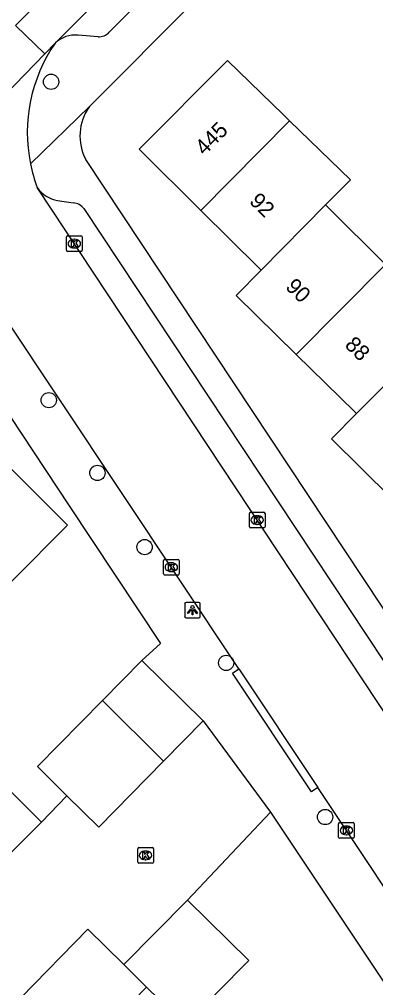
# Model space of a CAD drawing. Extents: x 157767 to 159171, y 387842 to 389425.
# Drawn here: x 158554.5 to 158577.3, y 388679.9 to 388741.9 of the extents above; entities that cross this region are included whole.
import ezdxf

# ---------------------------------------------------------------- set-up
doc = ezdxf.new("R2010")
doc.units = 0
for name, color, linetype in [('IMGEO_Boom', 7, 'Continuous'), ('IMGEO_Kolk', 7, 'Continuous'), ('IMGEO_Lichtpunt', 7, 'Continuous'), ('IMGEO_Muur', 7, 'Continuous'), ('IMGEO_Pand', 7, 'Continuous'), ('IMGEO_Pand_nummerreeks', 7, 'Continuous'), ('IMGEO_Rijbaan_lokaal_gesloten', 7, 'Continuous'), ('IMGEO_Rijbaan_lokaal_open', 7, 'Continuous'), ('IMGEO_Voetpad_open', 7, 'Continuous')]:
    doc.layers.add(name, color=color, linetype=linetype)

msp = doc.modelspace()

# ---------------------------------------------------------------- linework, layer by layer
at = {"layer": 'IMGEO_Boom'}
for centre in [(158556.512, 388737.934), (158556.364, 388717.553), (158559.473, 388712.893), (158562.493, 388708.145), (158567.709, 388700.731), (158574.041, 388690.867)]:
    msp.add_circle(centre, 0.489, dxfattribs=at)
at = {"layer": 'IMGEO_Kolk'}
for p, q in [((158557.495, 388727.151), (158557.495, 388728.003)), ((158557.57, 388728.077), (158558.422, 388728.077)), ((158558.496, 388728.003), (158558.496, 388727.151)), ((158557.983, 388727.857), (158558.008, 388727.857)), ((158558.422, 388727.077), (158557.57, 388727.077)), ((158558.006, 388727.297), (158557.981, 388727.297)), ((158569.193, 388709.451), (158569.193, 388710.303)), ((158569.268, 388710.377), (158570.12, 388710.377)), ((158569.681, 388710.157), (158569.706, 388710.157)), ((158570.194, 388710.303), (158570.194, 388709.451)), ((158569.704, 388709.597), (158569.679, 388709.597)), ((158570.12, 388709.377), (158569.268, 388709.377)), ((158563.699, 388706.434), (158563.699, 388707.286)), ((158563.774, 388707.36), (158564.626, 388707.36)), ((158564.187, 388707.14), (158564.212, 388707.14)), ((158564.7, 388707.286), (158564.7, 388706.434)), ((158564.626, 388706.36), (158563.774, 388706.36)), ((158564.21, 388706.58), (158564.185, 388706.58)), ((158574.903, 388689.582), (158574.903, 388690.434)), ((158574.978, 388690.508), (158575.83, 388690.508)), ((158575.391, 388690.288), (158575.416, 388690.288)), ((158575.904, 388690.434), (158575.904, 388689.582)), ((158575.414, 388689.728), (158575.389, 388689.728)), ((158575.83, 388689.508), (158574.978, 388689.508)), ((158562.051, 388687.985), (158562.051, 388688.837)), ((158562.126, 388688.911), (158562.978, 388688.911)), ((158562.539, 388688.691), (158562.564, 388688.691)), ((158563.052, 388688.837), (158563.052, 388687.985)), ((158562.978, 388687.911), (158562.126, 388687.911)), ((158562.562, 388688.131), (158562.537, 388688.131))]:
    msp.add_line(p, q, dxfattribs=at)
for points in [[(158557.495, 388727.151), (158557.495, 388728.003)], [(158557.57, 388728.077), (158558.422, 388728.077)], [(158558.496, 388728.003), (158558.496, 388727.151)], [(158557.816, 388727.777), (158557.939, 388727.777), (158557.939, 388727.626), (158558.069, 388727.777), (158558.233, 388727.777), (158558.087, 388727.626), (158558.24, 388727.377), (158558.088, 388727.377), (158558.003, 388727.541), (158557.939, 388727.474), (158557.939, 388727.377), (158557.816, 388727.377), (158557.816, 388727.777)], [(158558.422, 388727.077), (158557.57, 388727.077)], [(158569.193, 388709.451), (158569.193, 388710.303)], [(158569.268, 388710.377), (158570.12, 388710.377)], [(158569.514, 388710.077), (158569.637, 388710.077), (158569.637, 388709.926), (158569.767, 388710.077), (158569.931, 388710.077), (158569.785, 388709.926), (158569.938, 388709.677), (158569.786, 388709.677), (158569.701, 388709.841), (158569.637, 388709.774), (158569.637, 388709.677), (158569.514, 388709.677), (158569.514, 388710.077)], [(158570.194, 388710.303), (158570.194, 388709.451)], [(158570.12, 388709.377), (158569.268, 388709.377)], [(158563.699, 388706.434), (158563.699, 388707.286)], [(158563.774, 388707.36), (158564.626, 388707.36)], [(158564.02, 388707.06), (158564.143, 388707.06), (158564.143, 388706.909), (158564.273, 388707.06), (158564.437, 388707.06), (158564.291, 388706.909), (158564.444, 388706.66), (158564.292, 388706.66), (158564.207, 388706.824), (158564.143, 388706.757), (158564.143, 388706.66), (158564.02, 388706.66), (158564.02, 388707.06)], [(158564.7, 388707.286), (158564.7, 388706.434)], [(158564.626, 388706.36), (158563.774, 388706.36)], [(158574.903, 388689.582), (158574.903, 388690.434)], [(158574.978, 388690.508), (158575.83, 388690.508)], [(158575.224, 388690.208), (158575.347, 388690.208), (158575.347, 388690.057), (158575.477, 388690.208), (158575.641, 388690.208), (158575.495, 388690.057), (158575.648, 388689.808), (158575.496, 388689.808), (158575.411, 388689.972), (158575.347, 388689.905), (158575.347, 388689.808), (158575.224, 388689.808), (158575.224, 388690.208)], [(158575.904, 388690.434), (158575.904, 388689.582)], [(158575.83, 388689.508), (158574.978, 388689.508)], [(158562.051, 388687.985), (158562.051, 388688.837)], [(158562.126, 388688.911), (158562.978, 388688.911)], [(158562.372, 388688.611), (158562.495, 388688.611), (158562.495, 388688.46), (158562.625, 388688.611), (158562.789, 388688.611), (158562.643, 388688.46), (158562.796, 388688.211), (158562.644, 388688.211), (158562.559, 388688.375), (158562.495, 388688.308), (158562.495, 388688.211), (158562.372, 388688.211), (158562.372, 388688.611)], [(158563.052, 388688.837), (158563.052, 388687.985)], [(158562.978, 388687.911), (158562.126, 388687.911)]]:
    msp.add_lwpolyline(points, dxfattribs=at)
for centre, start, end in [((158557.572, 388728.001), 91.55205, 178.44795), ((158557.572, 388728.001), 91.55205, 178.44795), ((158558.42, 388728.001), 1.55205, 88.44795), ((158558.42, 388728.001), 1.55205, 88.44795), ((158557.572, 388727.153), 181.55205, 268.44795), ((158557.572, 388727.153), 181.55205, 268.44795), ((158558.42, 388727.153), 271.55205, 358.44795), ((158558.42, 388727.153), 271.55205, 358.44795), ((158569.27, 388710.301), 91.55205, 178.44795), ((158569.27, 388710.301), 91.55205, 178.44795), ((158570.118, 388710.301), 1.55205, 88.44795), ((158570.118, 388710.301), 1.55205, 88.44795), ((158569.27, 388709.453), 181.55205, 268.44795), ((158569.27, 388709.453), 181.55205, 268.44795), ((158570.118, 388709.453), 271.55205, 358.44795), ((158570.118, 388709.453), 271.55205, 358.44795), ((158563.776, 388707.284), 91.55205, 178.44795), ((158563.776, 388707.284), 91.55205, 178.44795), ((158564.624, 388707.284), 1.55205, 88.44795), ((158564.624, 388707.284), 1.55205, 88.44795), ((158563.776, 388706.436), 181.55205, 268.44795), ((158563.776, 388706.436), 181.55205, 268.44795), ((158564.624, 388706.436), 271.55205, 358.44795), ((158564.624, 388706.436), 271.55205, 358.44795), ((158574.98, 388690.432), 91.55205, 178.44795), ((158574.98, 388690.432), 91.55205, 178.44795), ((158575.828, 388690.432), 1.55205, 88.44795), ((158575.828, 388690.432), 1.55205, 88.44795), ((158574.98, 388689.584), 181.55205, 268.44795), ((158574.98, 388689.584), 181.55205, 268.44795), ((158575.828, 388689.584), 271.55205, 358.44795), ((158575.828, 388689.584), 271.55205, 358.44795), ((158562.128, 388688.835), 91.55205, 178.44795), ((158562.128, 388688.835), 91.55205, 178.44795), ((158562.976, 388688.835), 1.55205, 88.44795), ((158562.976, 388688.835), 1.55205, 88.44795), ((158562.128, 388687.987), 181.55205, 268.44795), ((158562.128, 388687.987), 181.55205, 268.44795), ((158562.976, 388687.987), 271.55205, 358.44795), ((158562.976, 388687.987), 271.55205, 358.44795)]:
    msp.add_arc(centre, 0.0765, start, end, dxfattribs=at)
for centre, major_axis, ratio, start_param, end_param in [((158557.982, 388727.577), (-0.387, 0.002), 0.722429, 4.712389, 7.853982), ((158558.007, 388727.577), (-0.39, 0.002), 0.717154, 1.570796, 4.712389), ((158569.68, 388709.877), (-0.387, 0.002), 0.722429, 4.712389, 7.853982), ((158569.705, 388709.877), (-0.39, 0.002), 0.717154, 1.570796, 4.712389), ((158564.186, 388706.86), (-0.387, 0.002), 0.722429, 4.712389, 7.853982), ((158564.211, 388706.86), (-0.39, 0.002), 0.717154, 1.570796, 4.712389), ((158575.39, 388690.008), (-0.387, 0.002), 0.722429, 4.712389, 7.853982), ((158575.415, 388690.008), (-0.39, 0.002), 0.717154, 1.570796, 4.712389), ((158562.538, 388688.411), (-0.387, 0.002), 0.722429, 4.712389, 7.853982), ((158562.563, 388688.411), (-0.39, 0.002), 0.717154, 1.570796, 4.712389)]:
    msp.add_ellipse(centre, major_axis=major_axis, ratio=ratio, start_param=start_param, end_param=end_param, dxfattribs=at)
at = {"layer": 'IMGEO_Lichtpunt'}
for p, q in [((158565.055, 388704.511), (158565.055, 388703.704)), ((158565.055, 388704.511), (158565.055, 388703.704)), ((158565.957, 388704.606), (158565.149, 388704.606)), ((158565.957, 388704.606), (158565.149, 388704.606)), ((158566.051, 388703.704), (158566.051, 388704.511)), ((158566.051, 388703.704), (158566.051, 388704.511)), ((158565.149, 388703.61), (158565.957, 388703.61)), ((158565.149, 388703.61), (158565.957, 388703.61))]:
    msp.add_line(p, q, dxfattribs=at)
for points in [[(158565.429, 388704.175), (158565.468, 388704.147), (158565.28, 388703.885), (158565.242, 388703.912), (158565.429, 388704.175)], [(158565.531, 388704.127), (158565.578, 388704.127), (158565.578, 388703.805), (158565.531, 388703.805), (158565.531, 388704.127)], [(158565.641, 388704.147), (158565.679, 388704.174), (158565.866, 388703.912), (158565.827, 388703.884), (158565.641, 388704.147)]]:
    msp.add_lwpolyline(points, dxfattribs=at)
msp.add_circle((158565.554, 388704.309), 0.0994, dxfattribs=at)
for centre, start, end in [((158565.149, 388704.511), 90, 180), ((158565.149, 388704.511), 90, 180), ((158565.957, 388704.511), 0, 90), ((158565.957, 388704.511), 0, 90), ((158565.149, 388703.704), 180, 270), ((158565.149, 388703.704), 180, 270), ((158565.957, 388703.704), 270, 0), ((158565.957, 388703.704), 270, 360)]:
    msp.add_arc(centre, 0.0946, start, end, dxfattribs=at)
at = {"layer": 'IMGEO_Muur'}
msp.add_lwpolyline([(158557.672, 388710.778), (158563.506, 388701.971)], dxfattribs=at)
at = {"layer": 'IMGEO_Pand'}
for points in [[(158566.084, 388729.705), (158562.143, 388733.614), (158567.788, 388739.307), (158571.37, 388735.819), (158571.765, 388735.434)], [(158566.084, 388729.705), (158571.765, 388735.434)], [(158571.765, 388735.434), (158575.654, 388731.649), (158574.074, 388730.049)], [(158574.074, 388730.049), (158569.948, 388725.872)], [(158574.074, 388730.049), (158574.198, 388729.926), (158577.911, 388726.247)], [(158569.948, 388725.872), (158569.818, 388726.001), (158566.084, 388729.705)], [(158572.189, 388720.485), (158577.911, 388726.247)], [(158572.189, 388720.485), (158568.35, 388724.255), (158569.948, 388725.872)], [(158580.177, 388720.853), (158576.052, 388716.692)], [(158576.052, 388716.692), (158575.936, 388716.806), (158572.189, 388720.485)], [(158553.079, 388705.052), (158554.032, 388706.01), (158557.559, 388709.553), (158549.992, 388717.084), (158545.528, 388712.598)], [(158578.285, 388711.289), (158574.456, 388715.081), (158576.052, 388716.692)], [(158562.312, 388700.887), (158559.802, 388698.333)], [(158562.312, 388700.887), (158566.247, 388697.018)], [(158559.802, 388698.333), (158555.632, 388694.091), (158557.526, 388692.229)], [(158559.802, 388698.333), (158563.705, 388694.432)], [(158563.705, 388694.432), (158566.247, 388697.018)], [(158555.888, 388690.539), (158551.867, 388694.556), (158549.823, 388692.519)], [(158557.526, 388692.229), (158559.566, 388690.223), (158563.705, 388694.432)], [(158553.873, 388688.518), (158555.888, 388690.539)], [(158565.231, 388685.549), (158561.168, 388681.428)], [(158565.231, 388685.549), (158569.152, 388681.684), (158565.083, 388677.557), (158562.621, 388679.968)], [(158561.168, 388681.428), (158558.871, 388683.677), (158554.576, 388679.291)], [(158561.168, 388681.428), (158562.621, 388679.968)], [(158562.621, 388679.968), (158558.311, 388675.554)]]:
    msp.add_lwpolyline(points, dxfattribs=at)
at = {"layer": 'IMGEO_Rijbaan_lokaal_gesloten'}
for points in [[(158612.427, 388800.04), (158603.516, 388791.051), (158565.991, 388753.259), (158557.708, 388745.089), (158554.23, 388741.548), (158556.103, 388739.723)], [(158556.786, 388740.429), (158566.308, 388750), (158569.319, 388753.027)], [(158556.786, 388740.429), (158556.103, 388739.723)], [(158556.103, 388739.723), (158541.933, 388725.08)]]:
    msp.add_lwpolyline(points, dxfattribs=at)
at = {"layer": 'IMGEO_Rijbaan_lokaal_open'}
for points in [[(158581.03, 388692.723), (158555.629, 388731.157)], [(158568.522, 388700.36), (158553.384, 388723.13)], [(158568.522, 388700.36), (158573.576, 388692.758)], [(158566.247, 388697.018), (158570.547, 388691.173)], [(158589.092, 388669.288), (158576.936, 388687.705), (158573.576, 388692.758)], [(158555.888, 388690.539), (158557.526, 388692.229)], [(158570.547, 388691.173), (158565.231, 388685.549)]]:
    msp.add_lwpolyline(points, dxfattribs=at)
for centre, radius, start, end in [((158565.05, 388734.69), 10.061, 145.22399, 191.50248), ((158565.12, 388734.706), 10.132, 191.50872, 200.50097)]:
    msp.add_arc(centre, radius, start, end, dxfattribs=at)
at = {"layer": 'IMGEO_Voetpad_open'}
for points in [[(158558.958, 388736.343), (158572.544, 388750), (158573.542, 388751.004), (158574.558, 388752.024), (158617.549, 388795.239)], [(158568.323, 388749.201), (158560.233, 388741.103)], [(158559.512, 388740.812), (158558.242, 388740.914)], [(158555.191, 388732.684), (158558.958, 388736.343)], [(158582.41, 388697.212), (158558.733, 388732.954)], [(158556.927, 388730.329), (158557.931, 388730.183)], [(158558.611, 388729.816), (158581.21, 388695.685)], [(158549.299, 388723.418), (158557.672, 388710.778), (158563.506, 388701.971), (158562.312, 388700.887)], [(158573.576, 388692.758), (158573.16, 388692.482), (158568.106, 388700.084), (158568.522, 388700.36)], [(158570.547, 388691.173), (158590.346, 388661.446), (158589.411, 388660.505)]]:
    msp.add_lwpolyline(points, dxfattribs=at)
for centre, radius, start, end in [((158559.536, 388741.791), 0.979, 268.58119, 315.37742), ((158558.044, 388739.08), 1.845, 83.84851, 132.99778), ((158561.58, 388734.467), 3.224, 144.41165, 207.99162), ((158557.295, 388732.338), 2.042, 215.32298, 259.60905), ((158557.842, 388729.205), 0.982, 38.47211, 84.81589)]:
    msp.add_arc(centre, radius, start, end, dxfattribs=at)

# ---------------------------------------------------------------- texts
at = {"layer": 'IMGEO_Pand_nummerreeks'}
for s, rotation, p in [('445', 45.24256, (158566.324, 388733.173)), ('92', 315.22908, (158569.136, 388730.226)), ('90', 315.52129, (158571.447, 388724.745)), ('88', 315.52702, (158575.24, 388721.021))]:
    msp.add_text(s, height=1, rotation=rotation, dxfattribs=at).set_placement(p)

doc.saveas('drawing.dxf')
